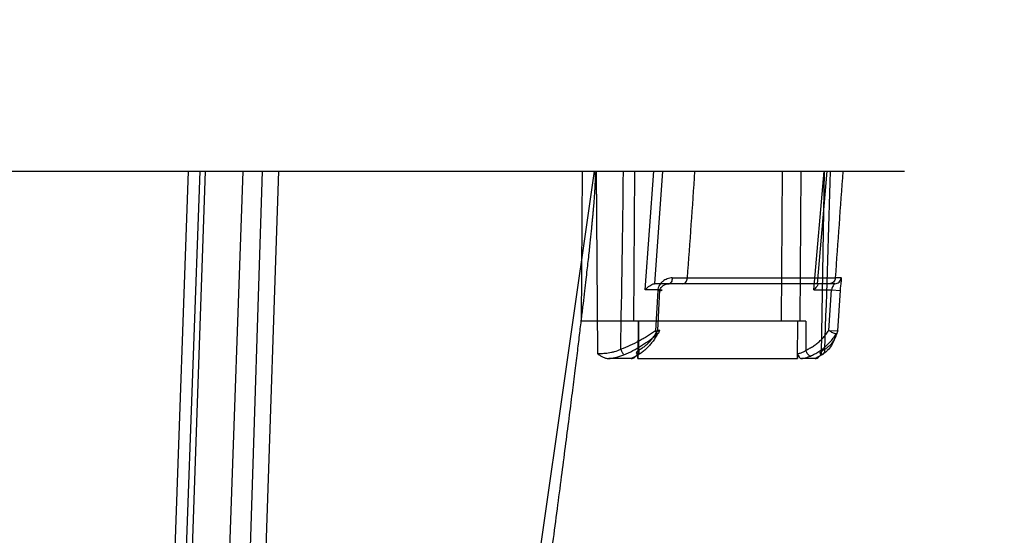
# Model space of a CAD drawing. Header units: millimetres. Extents: x 0 to 297, y 0 to 210.
# Tile 449 of 455: x 242.784 to 243.414, y 160.977 to 161.307. Entities that reach past the tile are written whole.
import ezdxf

# ---------------------------------------------------------------- set-up
doc = ezdxf.new("R2010")
doc.units = ezdxf.units.MM
doc.header["$LTSCALE"] = 16.335
doc.layers.get('0').update_dxf_attribs({"linetype": 'CONTINUOUS'})
doc.layers.add('AXES_REF', color=7, linetype='CONTINUOUS')
doc.layers.add('INTFCLR_144815', color=7, linetype='CONTINUOUS')

msp = doc.modelspace()

# ---------------------------------------------------------------- linework, layer by layer
at = {"color": 7, "linetype": 'Continuous'}
for radius in [7.75666, 7.756, 7.70633]:
    msp.add_circle((241.43024, 154.5393), radius, dxfattribs=at)
msp.add_arc((241.43024, 154.5393), 7.68, 278.277129, 261.722871, dxfattribs=at)
at = {"layer": 'AXES_REF', "color": 9, "linetype": 'Continuous'}
msp.add_arc((241.43024, 154.5393), 7.07561, 94.411812, 85.588188, dxfattribs=at)
at = {"layer": 'INTFCLR_144815', "color": 6, "linetype": 'Continuous'}
for p, q in [((241.94272, 161.21008), (243.35021, 161.21008)), ((243.19218, 161.1082), (243.19362, 161.13408)), ((243.3018, 161.1082), (243.30352, 161.13408)), ((243.28713, 161.11408), (243.14334, 161.11408)), ((243.17528, 161.09008), (243.16081, 161.09008)), ((243.17935, 161.09008), (243.17937, 161.09337)), ((243.17935, 161.09008), (243.1794, 161.09008)), ((243.28163, 161.09008), (243.28167, 161.09008)), ((243.28169, 161.09337), (243.28167, 161.09008)), ((243.29306, 161.09008), (243.2843, 161.09008))]:
    msp.add_line(p, q, dxfattribs=at)
at = {"layer": 'INTFCLR_144815', "color": 9, "linetype": 'Continuous'}
for p, q in [((242.89158, 161.21008), (242.8695, 160.58696)), ((242.87665, 160.58594), (242.89925, 161.21008)), ((242.90247, 161.21008), (242.88071, 160.58702)), ((242.92647, 161.21008), (242.90468, 160.58618)), ((242.93895, 161.21008), (242.91888, 160.58723)), ((242.94927, 161.21008), (242.92856, 160.58702)), ((243.1514, 161.21008), (243.00632, 160.19573)), ((243.14334, 161.11408), (243.14397, 161.21008)), ((243.15275, 161.21008), (243.1536, 161.09337)), ((243.17728, 161.21008), (243.17665, 161.11408)), ((243.18413, 161.13408), (243.18959, 161.21008)), ((243.19526, 161.21008), (243.19008, 161.13808)), ((243.27196, 161.21008), (243.2712, 161.11408)), ((243.2839, 161.21008), (243.28314, 161.11408)), ((243.29212, 161.13408), (243.29868, 161.21008)), ((243.29441, 161.13808), (243.30062, 161.21008)), ((243.29713, 161.09337), (243.29894, 161.21008)), ((243.21122, 161.14174), (243.30586, 161.14174)), ((243.3096, 161.14177), (243.30586, 161.14174)), ((243.19362, 161.13408), (243.18413, 161.13408)), ((243.30565, 161.13808), (243.19007, 161.13808)), ((243.19222, 161.13382), (243.19084, 161.10795)), ((243.29212, 161.13408), (243.30352, 161.13408)), ((243.30352, 161.13408), (243.30918, 161.13382)), ((243.30747, 161.10795), (243.30918, 161.13382)), ((243.17956, 161.11408), (243.1794, 161.09008)), ((243.17997, 161.11408), (243.17984, 161.09549)), ((243.28163, 161.09008), (243.28182, 161.11408)), ((243.28713, 161.11408), (243.28698, 161.09549)), ((243.19201, 161.10588), (243.19084, 161.10795)), ((243.3018, 161.1082), (243.30747, 161.10795)), ((243.1783, 161.09176), (243.17528, 161.09008)), ((243.1794, 161.09008), (243.28163, 161.09008)), ((243.29735, 161.09256), (243.29306, 161.09008))]:
    msp.add_line(p, q, dxfattribs=at)
for centre, radius, start, end in [((214.45493, 161.5904), 28.71784, 359.013804, 359.241179), ((233.06926, 161.88793), 10.16937, 355.792086, 356.178052), ((288.10117, 159.74867), 44.82235, 178.13157, 178.277305), ((258.01263, 160.11612), 14.74249, 175.744475, 176.01075), ((243.21909, 164.80481), 3.66308, 269.72519, 269.87699)]:
    msp.add_arc(centre, radius, start, end, dxfattribs=at)
at = {"layer": 'INTFCLR_144815', "color": 7, "linetype": 'Continuous'}
msp.add_open_spline([(243.1514, 161.21008), (243.1518, 161.21009), (243.15194, 161.20878), (243.15207, 161.20768), (243.1521, 161.20624), (243.1521, 161.20488), (243.15207, 161.20346), (243.15202, 161.20199), (243.15195, 161.2003), (243.15186, 161.19868), (243.15176, 161.19711), (243.15168, 161.19577), (243.15158, 161.19437), (243.15147, 161.1929), (243.15134, 161.19124), (243.15119, 161.18935), (243.15101, 161.1873), (243.15082, 161.18507), (243.1506, 161.18264), (243.15035, 161.17999), (243.15007, 161.17711), (243.14976, 161.17391), (243.1494, 161.17038), (243.149, 161.16653), (243.14856, 161.16232), (243.14804, 161.15754), (243.14747, 161.15233), (243.14683, 161.14664), (243.14611, 161.14036), (243.14528, 161.13317), (243.14434, 161.12518), (243.14327, 161.11622), (243.14205, 161.10619), (243.14065, 161.09474), (243.13905, 161.0819), (243.13723, 161.0674), (243.13516, 161.05113), (243.13287, 161.03332), (243.13037, 161.014), (243.12769, 160.9935), (243.12482, 160.97168), (243.1218, 160.94886), (243.11864, 160.9251), (243.11535, 160.90054), (243.11191, 160.87499), (243.1083, 160.84829), (243.10455, 160.82062), (243.1007, 160.79235), (243.09677, 160.76358), (243.09273, 160.73407), (243.08851, 160.70337), (243.08563, 160.6825), (243.08416, 160.67181)], degree=3, knots=[0, 0, 0, 0, 0.002242, 0.004713, 0.007222, 0.009877, 0.01234, 0.015074, 0.01796, 0.021717, 0.024021, 0.026673, 0.029118, 0.031775, 0.034829, 0.03835, 0.042267, 0.046195, 0.050712, 0.055765, 0.060871, 0.066743, 0.07352, 0.080496, 0.088103, 0.096906, 0.107119, 0.117037, 0.128555, 0.142042, 0.157048, 0.173017, 0.191969, 0.212866, 0.23675, 0.263501, 0.29363, 0.327414, 0.362757, 0.401323, 0.441648, 0.484404, 0.528554, 0.574146, 0.621373, 0.671033, 0.723069, 0.775717, 0.828743, 0.88355, 0.940365, 1, 1, 1, 1], dxfattribs=at)
at = {"layer": 'INTFCLR_144815', "color": 9, "linetype": 'Continuous'}
for points, knots in [([(243.20152, 161.14177), (243.20098, 161.14178), (243.1999, 161.14167), (243.19831, 161.14123), (243.19679, 161.14052), (243.19538, 161.13957), (243.19414, 161.13839), (243.19282, 161.13659), (243.19228, 161.13492), (243.19222, 161.13382)], [0, 0, 0, 0, 0.11989, 0.243617, 0.369457, 0.497233, 0.624296, 0.751606, 1, 1, 1, 1]), ([(243.20152, 161.14177), (243.2015, 161.14131), (243.20137, 161.14039), (243.20091, 161.139), (243.20002, 161.13808), (243.19942, 161.13808)], [0, 0, 0, 0, 0.310046, 0.605159, 1, 1, 1, 1]), ([(243.20816, 161.13808), (243.20853, 161.13808), (243.20933, 161.13827), (243.21033, 161.13911), (243.211, 161.14034), (243.21119, 161.14127), (243.21122, 161.14174)], [0, 0, 0, 0, 0.212514, 0.458629, 0.730258, 1, 1, 1, 1]), ([(243.30586, 161.14174), (243.30582, 161.14127), (243.30559, 161.14031), (243.30479, 161.13908), (243.30362, 161.13826), (243.30271, 161.13808), (243.30228, 161.13808)], [0, 0, 0, 0, 0.253144, 0.517095, 0.770491, 1, 1, 1, 1]), ([(243.30565, 161.13808), (243.30613, 161.13808), (243.30712, 161.13826), (243.30842, 161.13907), (243.30932, 161.14032), (243.30957, 161.1413), (243.3096, 161.14177)], [0, 0, 0, 0, 0.240119, 0.498612, 0.757936, 1, 1, 1, 1]), ([(243.30918, 161.13382), (243.30922, 161.13437), (243.30931, 161.13542), (243.30947, 161.13694), (243.30964, 161.13828), (243.3098, 161.13974), (243.30996, 161.14065), (243.30982, 161.14178), (243.3096, 161.14177)], [0, 0, 0, 0, 0.203568, 0.395558, 0.5671, 0.713905, 0.919793, 1, 1, 1, 1]), ([(243.19222, 161.13382), (243.19236, 161.13382), (243.19265, 161.13381), (243.19348, 161.13378), (243.19604, 161.13374), (243.19408, 161.13403), (243.19362, 161.13408)], [0, 0, 0, 0, 0.100974, 0.202508, 0.666322, 1, 1, 1, 1]), ([(243.19362, 161.13408), (243.19375, 161.13526), (243.19571, 161.13732), (243.19814, 161.13808), (243.19942, 161.13808)], [0, 0, 0, 0, 0.48044, 1, 1, 1, 1]), ([(243.30565, 161.13808), (243.30552, 161.13808), (243.30521, 161.13771), (243.30467, 161.13709), (243.30396, 161.13583), (243.30361, 161.13475), (243.30352, 161.13408)], [0, 0, 0, 0, 0.087034, 0.268384, 0.562314, 1, 1, 1, 1]), ([(243.19084, 161.10795), (243.18915, 161.10675), (243.18653, 161.10501), (243.18293, 161.10284), (243.17922, 161.10078), (243.17446, 161.09842), (243.17052, 161.09683), (243.16851, 161.09613)], [0, 0, 0, 0, 0.246444, 0.371597, 0.497352, 0.748401, 1, 1, 1, 1]), ([(243.17984, 161.09549), (243.18055, 161.09585), (243.18196, 161.09666), (243.18395, 161.09809), (243.18585, 161.09974), (243.18764, 161.10158), (243.1893, 161.10362), (243.19084, 161.10583), (243.19175, 161.1074), (243.19218, 161.1082)], [0, 0, 0, 0, 0.13333, 0.269479, 0.4089, 0.551747, 0.697958, 0.847397, 1, 1, 1, 1]), ([(243.19084, 161.10795), (243.19142, 161.10793), (243.19218, 161.10787), (243.19307, 161.10795), (243.19338, 161.10789), (243.19361, 161.10803), (243.19316, 161.10807), (243.19285, 161.10814), (243.19241, 161.10818), (243.19218, 161.1082)], [0, 0, 0, 0, 0.42047, 0.561779, 0.643917, 0.663477, 0.715646, 0.83044, 1, 1, 1, 1]), ([(243.19218, 161.1082), (243.19251, 161.10791), (243.19349, 161.10724), (243.19255, 161.10587), (243.19201, 161.10588)], [0, 0, 0, 0, 0.445951, 1, 1, 1, 1]), ([(243.29908, 161.09613), (243.29968, 161.09647), (243.30081, 161.09721), (243.30282, 161.09887), (243.30485, 161.10123), (243.30656, 161.10447), (243.30724, 161.10678), (243.30747, 161.10795)], [0, 0, 0, 0, 0.138706, 0.271331, 0.520672, 0.759735, 1, 1, 1, 1]), ([(243.30645, 161.10588), (243.30608, 161.10589), (243.30532, 161.10612), (243.30427, 161.1066), (243.30307, 161.10728), (243.30226, 161.10784), (243.3018, 161.1082)], [0, 0, 0, 0, 0.214528, 0.441135, 0.664932, 1, 1, 1, 1]), ([(243.17056, 161.09256), (243.17251, 161.09336), (243.17633, 161.09517), (243.18091, 161.09783), (243.18446, 161.10015), (243.18791, 161.10259), (243.1904, 161.10454), (243.19201, 161.10588)], [0, 0, 0, 0, 0.24967, 0.500011, 0.625913, 0.751557, 1, 1, 1, 1]), ([(243.30645, 161.10588), (243.30616, 161.10457), (243.30535, 161.10199), (243.30346, 161.09837), (243.30151, 161.09597), (243.29999, 161.09453), (243.29888, 161.09359), (243.29797, 161.09295), (243.29735, 161.09256)], [0, 0, 0, 0, 0.24481, 0.487019, 0.735703, 0.800333, 0.865795, 1, 1, 1, 1]), ([(243.1536, 161.09337), (243.15409, 161.09337), (243.15514, 161.09338), (243.1568, 161.09345), (243.15863, 161.09358), (243.16055, 161.0938), (243.16255, 161.09413), (243.16526, 161.09477), (243.16725, 161.0955), (243.16851, 161.09613)], [0, 0, 0, 0, 0.09567, 0.206219, 0.326337, 0.454366, 0.586803, 0.723851, 1, 1, 1, 1]), ([(243.16851, 161.09613), (243.16867, 161.09572), (243.16906, 161.09477), (243.16971, 161.09357), (243.17027, 161.09275), (243.17056, 161.09256)], [0, 0, 0, 0, 0.311887, 0.743582, 1, 1, 1, 1]), ([(243.17984, 161.09549), (243.17997, 161.09504), (243.18013, 161.09415), (243.17997, 161.09289), (243.1793, 161.09195), (243.17861, 161.09176), (243.1783, 161.09176)], [0, 0, 0, 0, 0.29879, 0.574454, 0.800668, 1, 1, 1, 1]), ([(243.17984, 161.09549), (243.17967, 161.09531), (243.17925, 161.09488), (243.17882, 161.09436), (243.17832, 161.09375), (243.17878, 161.09332), (243.17914, 161.09338), (243.17937, 161.09337)], [0, 0, 0, 0, 0.227475, 0.526327, 0.68835, 0.792953, 1, 1, 1, 1]), ([(243.28169, 161.09337), (243.28211, 161.09338), (243.28289, 161.09351), (243.28475, 161.09399), (243.28611, 161.09475), (243.28698, 161.09549)], [0, 0, 0, 0, 0.218058, 0.406324, 1, 1, 1, 1]), ([(243.28998, 161.09176), (243.28955, 161.09176), (243.28875, 161.09237), (243.28777, 161.09365), (243.28723, 161.09477), (243.28698, 161.09549)], [0, 0, 0, 0, 0.260455, 0.540888, 1, 1, 1, 1]), ([(243.29908, 161.09613), (243.29872, 161.09584), (243.29808, 161.09534), (243.29711, 161.0946), (243.29645, 161.09418), (243.29559, 161.09332), (243.29673, 161.09337), (243.29713, 161.09337)], [0, 0, 0, 0, 0.261118, 0.469774, 0.678869, 0.770528, 1, 1, 1, 1]), ([(243.29735, 161.09256), (243.29782, 161.09268), (243.29878, 161.09331), (243.29924, 161.09478), (243.29916, 161.09574), (243.29908, 161.09613)], [0, 0, 0, 0, 0.339389, 0.725191, 1, 1, 1, 1]), ([(243.16081, 161.09008), (243.16141, 161.09016), (243.16246, 161.09032), (243.16395, 161.09059), (243.16665, 161.09118), (243.16886, 161.09186), (243.17056, 161.09256)], [0, 0, 0, 0, 0.180066, 0.315025, 0.452252, 1, 1, 1, 1]), ([(243.2843, 161.09008), (243.28513, 161.09024), (243.28652, 161.09055), (243.28841, 161.09114), (243.28947, 161.09154), (243.28998, 161.09176)], [0, 0, 0, 0, 0.428424, 0.719466, 1, 1, 1, 1])]:
    msp.add_open_spline(points, degree=3, knots=knots, dxfattribs=at)
at = {"layer": 'INTFCLR_144815', "color": 6, "linetype": 'Continuous'}
for points, knots in [([(243.18413, 161.13408), (243.18457, 161.13462), (243.1855, 161.13558), (243.18693, 161.13674), (243.1884, 161.13764), (243.18947, 161.13808), (243.19007, 161.13808)], [0, 0, 0, 0, 0.287666, 0.549559, 0.752042, 1, 1, 1, 1]), ([(243.29442, 161.13808), (243.29477, 161.13808), (243.29455, 161.13676), (243.29359, 161.13578), (243.29274, 161.1347), (243.29212, 161.13408)], [0, 0, 0, 0, 0.218177, 0.457953, 1, 1, 1, 1]), ([(243.28698, 161.09549), (243.28783, 161.09585), (243.2895, 161.09665), (243.2919, 161.09808), (243.29418, 161.09972), (243.29633, 161.10157), (243.29833, 161.1036), (243.30017, 161.10581), (243.30128, 161.10739), (243.3018, 161.1082)], [0, 0, 0, 0, 0.139665, 0.280192, 0.421876, 0.564774, 0.708801, 0.853867, 1, 1, 1, 1]), ([(243.19201, 161.10588), (243.19152, 161.10497), (243.19049, 161.10322), (243.18879, 161.10077), (243.18695, 161.09852), (243.18498, 161.09648), (243.18288, 161.09466), (243.18066, 161.09307), (243.1791, 161.09217), (243.1783, 161.09176)], [0, 0, 0, 0, 0.156022, 0.303695, 0.448127, 0.591149, 0.729129, 0.865341, 1, 1, 1, 1]), ([(243.28998, 161.09176), (243.29091, 161.09215), (243.29274, 161.09303), (243.29537, 161.09459), (243.29791, 161.0964), (243.30032, 161.09846), (243.30256, 161.10074), (243.30463, 161.10321), (243.30587, 161.10497), (243.30645, 161.10588)], [0, 0, 0, 0, 0.136685, 0.275993, 0.417006, 0.561409, 0.70654, 0.852647, 1, 1, 1, 1]), ([(243.1536, 161.09337), (243.15395, 161.09312), (243.15462, 161.09263), (243.15583, 161.09182), (243.15714, 161.09106), (243.15885, 161.09032), (243.16008, 161.09008), (243.16081, 161.09008)], [0, 0, 0, 0, 0.162651, 0.306692, 0.543338, 0.726287, 1, 1, 1, 1]), ([(243.17528, 161.09008), (243.17569, 161.09008), (243.17653, 161.09029), (243.17756, 161.091), (243.17843, 161.09205), (243.17937, 161.09276), (243.17937, 161.09337)], [0, 0, 0, 0, 0.225522, 0.464018, 0.662772, 1, 1, 1, 1]), ([(243.28169, 161.09337), (243.28169, 161.09299), (243.28219, 161.09229), (243.28274, 161.09105), (243.28364, 161.09008), (243.2843, 161.09008)], [0, 0, 0, 0, 0.264447, 0.544818, 1, 1, 1, 1]), ([(243.29306, 161.09008), (243.29349, 161.09008), (243.29443, 161.09043), (243.29578, 161.09163), (243.29662, 161.09271), (243.29713, 161.09337)], [0, 0, 0, 0, 0.240772, 0.530899, 1, 1, 1, 1])]:
    msp.add_open_spline(points, degree=3, knots=knots, dxfattribs=at)
at = {"layer": 'INTFCLR_144815', "color": 9, "linetype": 'Continuous'}
msp.add_open_spline([(243.30747, 161.10795), (243.30747, 161.10718), (243.30705, 161.10637), (243.30645, 161.10588)], degree=3, dxfattribs=at)

doc.saveas('drawing.dxf')
